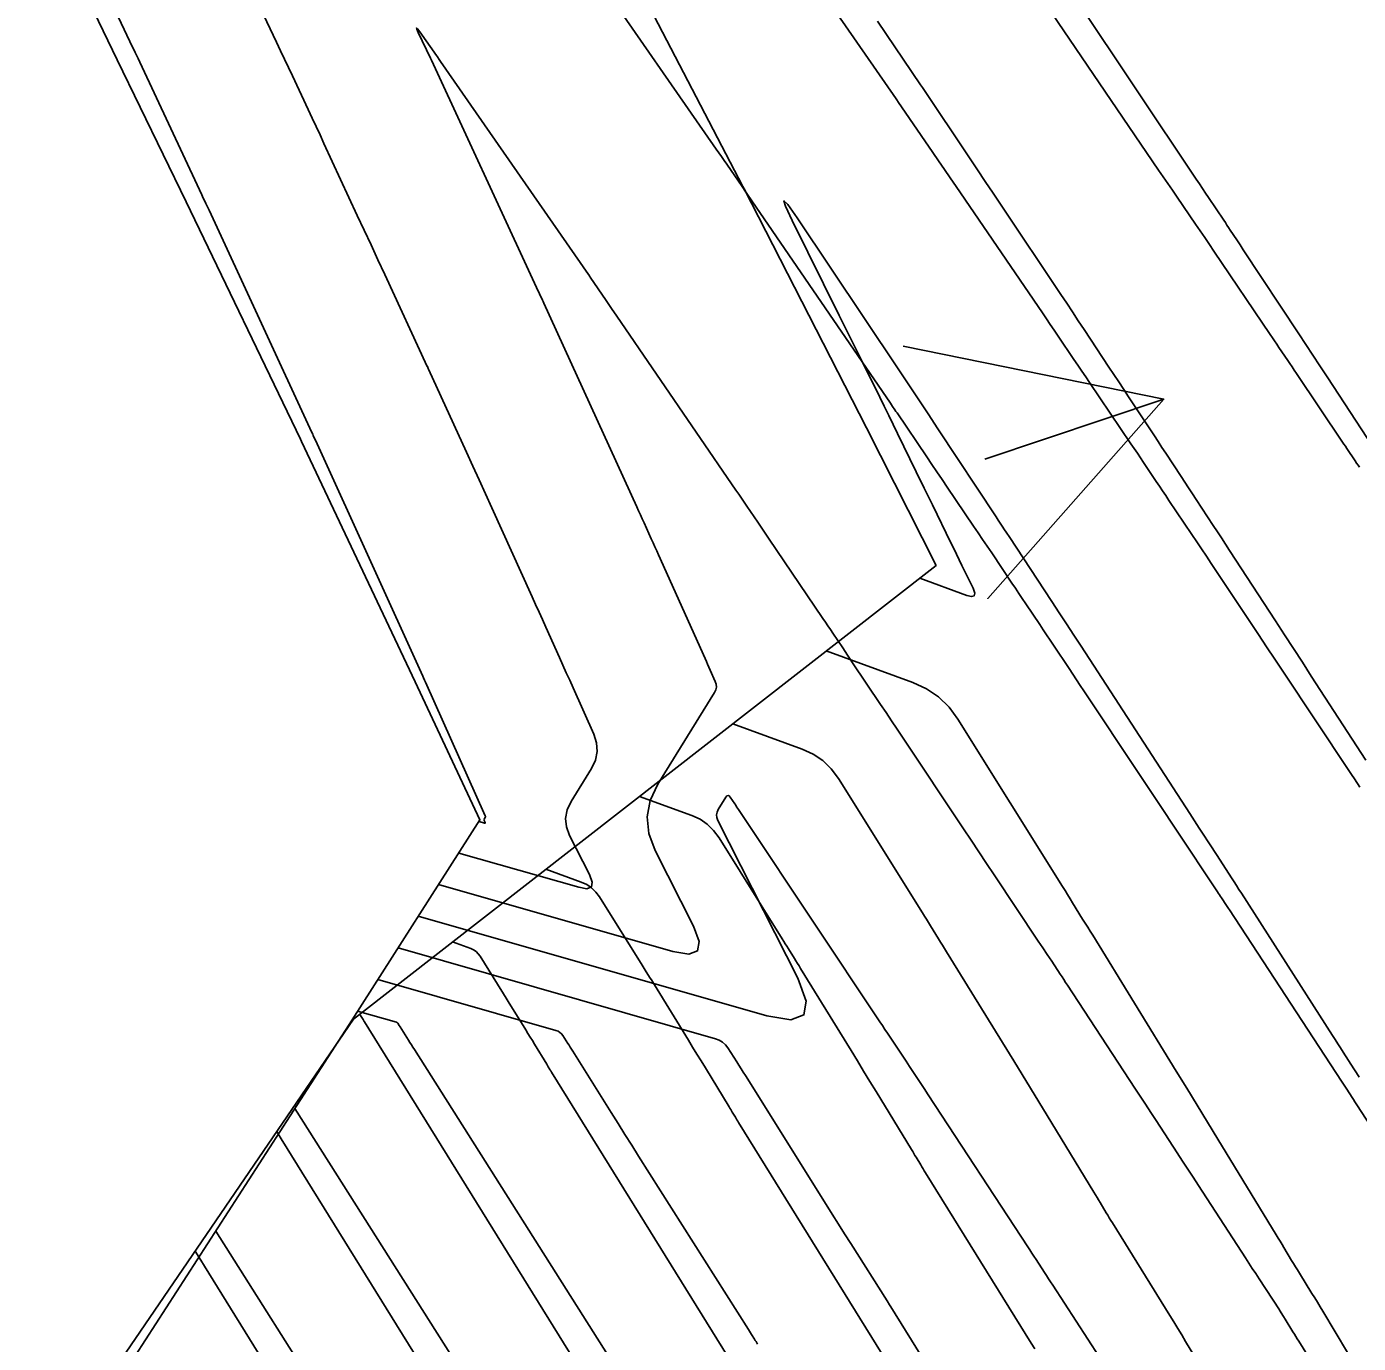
# Model space of a CAD drawing. Extents: x 954385 to 988206, y 1868364 to 1924553.
# Drawn here: x 957685.5 to 957715.56, y 1919948.97 to 1919978.69 of the extents above; entities that cross this region are included whole.
import ezdxf

# ---------------------------------------------------------------- set-up
doc = ezdxf.new("R2010")
doc.units = 0
for name, color, linetype in [('16', 7, 'Continuous'), ('24', 7, 'Continuous'), ('26', 7, 'Continuous'), ('6', 7, 'Continuous'), ('7', 7, 'Continuous'), ('Default', 7, 'Continuous')]:
    doc.layers.add(name, color=color, linetype=linetype)

msp = doc.modelspace()

# ---------------------------------------------------------------- linework, layer by layer
at = {"layer": '16'}
for points in [[(957685.501, 1919945.483), (957692.883, 1919956.293), (957706.032, 1919966.528), (957704.46, 1919969.632), (957701.696, 1919975.028), (957701.67, 1919975.078), (957698.897, 1919980.408)], [(957709.194, 1919979.304), (957711.906, 1919975.244), (957711.975, 1919975.14), (957712.044, 1919975.037), (957712.113, 1919974.933), (957712.182, 1919974.83), (957712.524, 1919974.319), (957712.561, 1919974.264), (957712.598, 1919974.209), (957712.635, 1919974.153), (957712.671, 1919974.098), (957712.818, 1919973.876), (957712.892, 1919973.765), (957712.965, 1919973.654), (957714.219, 1919971.756), (957714.379, 1919971.514), (957714.538, 1919971.272), (957714.697, 1919971.03), (957714.857, 1919970.787), (957715.771, 1919969.394)], [(957704.711, 1919978.812), (957705.683, 1919977.376), (957705.723, 1919977.317), (957706.786, 1919975.726), (957706.964, 1919975.459), (957707.142, 1919975.193), (957707.32, 1919974.927), (957707.498, 1919974.66), (957708.848, 1919972.641), (957708.98, 1919972.444), (957709.111, 1919972.248), (957709.242, 1919972.051), (957709.373, 1919971.853), (957709.933, 1919971.006), (957710.045, 1919970.838), (957710.156, 1919970.67), (957710.267, 1919970.502), (957710.378, 1919970.333), (957710.872, 1919969.585), (957710.959, 1919969.455), (957711.045, 1919969.324), (957711.131, 1919969.193), (957711.217, 1919969.062), (957711.56, 1919968.539), (957711.646, 1919968.408), (957711.732, 1919968.277), (957711.818, 1919968.146), (957711.904, 1919968.015), (957712.288, 1919967.43), (957712.381, 1919967.289), (957712.474, 1919967.148), (957712.566, 1919967.006), (957712.658, 1919966.865), (957713.691, 1919965.278), (957713.894, 1919964.966), (957714.096, 1919964.655), (957714.299, 1919964.343), (957714.502, 1919964.031), (957715.735, 1919962.133)], [(957715.582, 1919954.983), (957715.522, 1919955.077), (957715.462, 1919955.171), (957715.222, 1919955.546), (957715.162, 1919955.639), (957715.102, 1919955.733), (957715.042, 1919955.827), (957714.982, 1919955.921), (957712.925, 1919959.13), (957712.869, 1919959.217), (957712.813, 1919959.304), (957712.757, 1919959.391), (957712.701, 1919959.478), (957712.373, 1919959.985), (957712.303, 1919960.094), (957712.277, 1919960.135), (957711.973, 1919960.602), (957711.92, 1919960.684), (957711.867, 1919960.766), (957711.813, 1919960.848), (957711.76, 1919960.931), (957709.303, 1919964.705), (957709.139, 1919964.957), (957708.974, 1919965.209), (957708.81, 1919965.461), (957708.645, 1919965.712), (957707.678, 1919967.183), (957707.627, 1919967.26), (957707.564, 1919967.357), (957707.539, 1919967.395), (957707.526, 1919967.414), (957707.436, 1919967.55), (957707.387, 1919967.624), (957706.074, 1919969.609), (957705.849, 1919969.948), (957705.624, 1919970.287), (957705.399, 1919970.625), (957705.173, 1919970.963), (957702.892, 1919974.373), (957702.684, 1919974.67), (957702.597, 1919974.758), (957702.63, 1919974.638), (957702.784, 1919974.31), (957703.845, 1919972.167), (957704.068, 1919971.717), (957704.292, 1919971.266), (957704.758, 1919970.324), (957704.86, 1919970.119), (957704.961, 1919969.914), (957705.062, 1919969.708), (957705.162, 1919969.503), (957705.583, 1919968.642), (957705.765, 1919968.27), (957705.947, 1919967.899), (957706.366, 1919967.042), (957706.429, 1919966.913), (957706.491, 1919966.785), (957706.554, 1919966.656), (957706.616, 1919966.527), (957706.866, 1919966.013), (957706.904, 1919965.906), (957706.893, 1919965.844), (957706.832, 1919965.826), (957706.722, 1919965.853), (957705.661, 1919966.24)], [(957703.552, 1919964.598), (957705.506, 1919963.886), (957705.814, 1919963.745), (957706.086, 1919963.56), (957706.323, 1919963.332), (957706.525, 1919963.06), (957708.886, 1919959.281), (957708.943, 1919959.19), (957709, 1919959.099), (957709.056, 1919959.007), (957709.113, 1919958.915), (957709.34, 1919958.549), (957709.397, 1919958.457), (957709.454, 1919958.366), (957709.51, 1919958.274), (957709.567, 1919958.182), (957711.454, 1919955.117), (957711.69, 1919954.733), (957711.925, 1919954.35), (957712.159, 1919953.966), (957712.394, 1919953.582), (957713.711, 1919951.42), (957713.755, 1919951.349), (957713.798, 1919951.277), (957713.842, 1919951.205), (957713.885, 1919951.133), (957714.058, 1919950.844), (957714.101, 1919950.772), (957714.145, 1919950.701), (957714.189, 1919950.629), (957714.233, 1919950.558), (957714.516, 1919950.101), (957714.578, 1919950.001), (957714.639, 1919949.9), (957714.7, 1919949.8), (957714.761, 1919949.699), (957715.318, 1919948.766)], [(957712.012, 1919948.435), (957711.663, 1919949.019), (957711.575, 1919949.165), (957711.487, 1919949.311), (957711.398, 1919949.456), (957711.309, 1919949.601), (957710.012, 1919951.691), (957709.977, 1919951.749), (957709.942, 1919951.806), (957709.907, 1919951.864), (957709.872, 1919951.922), (957709.733, 1919952.153), (957709.699, 1919952.211), (957709.664, 1919952.268), (957709.629, 1919952.326), (957709.594, 1919952.384), (957708.537, 1919954.118), (957708.349, 1919954.426), (957708.161, 1919954.734), (957707.972, 1919955.042), (957707.783, 1919955.349), (957706.269, 1919957.809), (957706.223, 1919957.882), (957706.178, 1919957.956), (957706.133, 1919958.029), (957706.087, 1919958.103), (957705.905, 1919958.397), (957705.859, 1919958.47), (957705.814, 1919958.544), (957705.768, 1919958.617), (957705.722, 1919958.691), (957703.828, 1919961.722), (957703.666, 1919961.941), (957703.476, 1919962.124), (957703.258, 1919962.272), (957703.011, 1919962.385), (957701.443, 1919962.957)], [(957708.258, 1919948.849), (957708.179, 1919948.976), (957705.792, 1919952.825), (957705.765, 1919952.868), (957705.739, 1919952.912), (957705.712, 1919952.955), (957705.686, 1919952.999), (957705.582, 1919953.173), (957705.555, 1919953.216), (957705.529, 1919953.26), (957705.503, 1919953.303), (957705.476, 1919953.347), (957704.68, 1919954.654), (957704.538, 1919954.886), (957704.396, 1919955.118), (957704.254, 1919955.35), (957704.112, 1919955.582), (957702.971, 1919957.435), (957702.937, 1919957.491), (957702.902, 1919957.546), (957702.868, 1919957.602), (957702.834, 1919957.657), (957702.696, 1919957.879), (957702.662, 1919957.934), (957702.628, 1919957.989), (957702.593, 1919958.045), (957702.559, 1919958.1), (957701.131, 1919960.385), (957701.01, 1919960.549), (957700.866, 1919960.687), (957700.702, 1919960.799), (957700.515, 1919960.884), (957699.334, 1919961.315)], [(957705.049, 1919948.352), (957701.571, 1919953.959), (957701.553, 1919953.988), (957701.536, 1919954.017), (957701.518, 1919954.046), (957701.5, 1919954.076), (957701.43, 1919954.193), (957701.412, 1919954.222), (957701.395, 1919954.252), (957701.377, 1919954.281), (957701.359, 1919954.31), (957700.823, 1919955.19), (957700.728, 1919955.346), (957700.632, 1919955.502), (957700.536, 1919955.658), (957700.441, 1919955.814), (957699.673, 1919957.062), (957699.65, 1919957.099), (957699.627, 1919957.136), (957699.604, 1919957.174), (957699.58, 1919957.211), (957699.488, 1919957.36), (957699.465, 1919957.397), (957699.442, 1919957.435), (957699.419, 1919957.472), (957699.395, 1919957.509), (957698.435, 1919959.047), (957698.353, 1919959.157), (957698.256, 1919959.25), (957698.145, 1919959.325), (957698.02, 1919959.383), (957697.225, 1919959.673)], [(957701.919, 1919947.727), (957697.351, 1919955.093), (957697.342, 1919955.108), (957697.332, 1919955.123), (957697.323, 1919955.138), (957697.314, 1919955.153), (957697.278, 1919955.213), (957697.26, 1919955.243), (957697.242, 1919955.273), (957696.966, 1919955.726), (957696.917, 1919955.806), (957696.868, 1919955.886), (957696.819, 1919955.966), (957696.769, 1919956.047), (957696.374, 1919956.688), (957696.351, 1919956.727), (957696.327, 1919956.765), (957696.268, 1919956.861), (957696.244, 1919956.899), (957696.232, 1919956.918), (957695.738, 1919957.709), (957695.696, 1919957.766), (957695.646, 1919957.814), (957695.589, 1919957.852), (957695.525, 1919957.882), (957695.116, 1919958.031)], [(957698.789, 1919947.103), (957693.13, 1919956.226), (957693.124, 1919956.236), (957693.098, 1919956.279), (957693.069, 1919956.327), (957693.041, 1919956.371), (957693.039, 1919956.374), (957693.036, 1919956.377), (957693.033, 1919956.379), (957693.029, 1919956.381), (957693.007, 1919956.389)], [(957691.148, 1919953.752), (957691.249, 1919953.589), (957695.66, 1919946.478)], [(957692.53, 1919945.854), (957689.514, 1919950.716), (957689.43, 1919950.851), (957689.305, 1919951.053)]]:
    msp.add_lwpolyline(points, dxfattribs=at)
at = {"layer": '24'}
msp.add_lwpolyline([(957686.086, 1919945.802), (957692.847, 1919956.273), (957695.735, 1919960.787), (957694.275, 1919963.904), (957691.704, 1919969.325), (957691.68, 1919969.376), (957689.099, 1919974.733), (957687.545, 1919977.935), (957686.485, 1919980.142)], dxfattribs=at)
at = {"layer": '26'}
msp.add_lwpolyline([(957707.131, 1919968.928), (957711.169, 1919970.282), (957707.196, 1919965.786), (957711.169, 1919970.282), (957705.289, 1919971.475)], dxfattribs=at)
at = {"layer": '6'}
for points in [[(957715.587, 1919968.743), (957715.556, 1919968.791), (957715.524, 1919968.838), (957715.492, 1919968.886), (957715.461, 1919968.933), (957715.333, 1919969.122), (957715.301, 1919969.17), (957715.27, 1919969.217), (957715.238, 1919969.264), (957715.206, 1919969.312), (957714.167, 1919970.863), (957714.118, 1919970.937), (957714.069, 1919971.01), (957714.02, 1919971.083), (957713.97, 1919971.156), (957713.772, 1919971.449), (957713.723, 1919971.522), (957713.673, 1919971.595), (957713.624, 1919971.668), (957713.574, 1919971.741), (957712.303, 1919973.621), (957712.2, 1919973.774), (957712.096, 1919973.927), (957711.992, 1919974.079), (957711.888, 1919974.232), (957711.472, 1919974.841), (957711.367, 1919974.994), (957711.263, 1919975.146), (957711.159, 1919975.299), (957711.055, 1919975.451), (957708.641, 1919978.988)], [(957706.837, 1919946.85), (957705.007, 1919949.801), (957704.994, 1919949.822), (957704.98, 1919949.844), (957704.926, 1919949.93), (957704.105, 1919951.226), (957703.966, 1919951.446), (957703.827, 1919951.666), (957703.688, 1919951.886), (957703.55, 1919952.106), (957701.729, 1919955.015), (957701.679, 1919955.094), (957701.63, 1919955.172), (957701.581, 1919955.25), (957701.531, 1919955.329), (957701.332, 1919955.641), (957701.277, 1919955.713), (957701.213, 1919955.771), (957701.138, 1919955.816), (957701.054, 1919955.849), (957693.887, 1919957.898)]]:
    msp.add_lwpolyline(points, dxfattribs=at)
at = {"layer": '7'}
for points in [[(957702.723, 1919980.532), (957705.132, 1919977.06), (957705.145, 1919977.039), (957705.162, 1919977.013), (957705.171, 1919977), (957705.955, 1919975.85), (957706.087, 1919975.657), (957706.219, 1919975.465), (957706.351, 1919975.272), (957706.483, 1919975.079), (957708.431, 1919972.228), (957708.52, 1919972.097), (957708.61, 1919971.966), (957708.699, 1919971.835), (957708.788, 1919971.703), (957709.143, 1919971.178), (957709.232, 1919971.047), (957709.32, 1919970.915), (957709.409, 1919970.784), (957709.498, 1919970.653), (957710.431, 1919969.274), (957710.503, 1919969.168), (957710.575, 1919969.062), (957710.646, 1919968.955), (957710.717, 1919968.849), (957711.003, 1919968.423), (957711.074, 1919968.316), (957711.146, 1919968.21), (957711.217, 1919968.103), (957711.289, 1919967.997), (957711.806, 1919967.227), (957711.916, 1919967.064), (957712.026, 1919966.9), (957712.135, 1919966.736), (957712.244, 1919966.571), (957713.126, 1919965.244), (957713.309, 1919964.968), (957713.493, 1919964.692), (957713.676, 1919964.416), (957713.859, 1919964.14), (957715.347, 1919961.903), (957715.41, 1919961.809), (957715.473, 1919961.714), (957715.599, 1919961.524)], [(957695.713, 1919960.752), (957695.839, 1919960.716), (957695.848, 1919960.714), (957695.853, 1919960.716), (957695.853, 1919960.721), (957695.85, 1919960.73), (957695.83, 1919960.771), (957695.826, 1919960.78), (957695.825, 1919960.789), (957695.827, 1919960.797), (957695.831, 1919960.806), (957695.853, 1919960.841), (957695.857, 1919960.85), (957695.859, 1919960.859), (957695.858, 1919960.868), (957695.855, 1919960.877), (957694.505, 1919963.895), (957694.485, 1919963.939), (957694.46, 1919963.994), (957694.445, 1919964.028), (957692.098, 1919969.188), (957692.059, 1919969.274), (957691.973, 1919969.463), (957691.961, 1919969.487), (957691.943, 1919969.527), (957689.619, 1919974.543), (957689.547, 1919974.698), (957689.475, 1919974.853), (957689.457, 1919974.891), (957689.439, 1919974.93), (957689.421, 1919974.969), (957689.403, 1919975.007), (957688.055, 1919977.882), (957688.016, 1919977.965), (957687.952, 1919978.102), (957687.926, 1919978.157), (957687.9, 1919978.212), (957686.971, 1919980.17)], [(957698.349, 1919979.845), (957701.068, 1919975.924), (957701.127, 1919975.839), (957701.187, 1919975.754), (957701.246, 1919975.669), (957701.305, 1919975.584), (957701.652, 1919975.083), (957701.663, 1919975.068), (957701.688, 1919975.029), (957701.692, 1919975.023), (957705, 1919970.187), (957705.05, 1919970.114), (957705.099, 1919970.042), (957705.124, 1919970.005), (957705.149, 1919969.969), (957705.819, 1919968.98), (957705.934, 1919968.809), (957706.05, 1919968.638), (957706.166, 1919968.467), (957706.281, 1919968.296), (957706.876, 1919967.417), (957706.979, 1919967.266), (957707.082, 1919967.114), (957707.184, 1919966.962), (957707.286, 1919966.81), (957707.742, 1919966.131), (957707.821, 1919966.014), (957707.899, 1919965.897), (957707.978, 1919965.78), (957708.057, 1919965.663), (957708.371, 1919965.195), (957708.449, 1919965.078), (957708.527, 1919964.961), (957708.606, 1919964.844), (957708.684, 1919964.727), (957709.033, 1919964.202), (957709.118, 1919964.075), (957709.202, 1919963.949), (957709.286, 1919963.822), (957709.37, 1919963.695), (957711.893, 1919959.903), (957711.933, 1919959.842), (957712.384, 1919959.162), (957712.406, 1919959.128), (957712.429, 1919959.094), (957712.451, 1919959.06), (957712.473, 1919959.026), (957712.584, 1919958.856), (957712.629, 1919958.788), (957712.651, 1919958.754), (957715.18, 1919954.891), (957715.21, 1919954.845), (957715.24, 1919954.798), (957715.27, 1919954.752), (957715.3, 1919954.706), (957715.421, 1919954.52), (957715.451, 1919954.473), (957715.481, 1919954.427), (957715.511, 1919954.381), (957715.541, 1919954.334), (957717.313, 1919951.608)], [(957695.256, 1919960.039), (957697.963, 1919959.265), (957698.149, 1919959.234), (957698.251, 1919959.273), (957698.269, 1919959.38), (957698.204, 1919959.557), (957697.759, 1919960.434), (957697.687, 1919960.629), (957697.668, 1919960.821), (957697.703, 1919961.011), (957697.791, 1919961.199), (957698.253, 1919961.946), (957698.343, 1919962.135), (957698.382, 1919962.327), (957698.369, 1919962.522), (957698.305, 1919962.721), (957697.838, 1919963.765), (957697.761, 1919963.936), (957697.684, 1919964.107), (957697.608, 1919964.278), (957697.531, 1919964.449), (957697.224, 1919965.134), (957697.147, 1919965.305), (957697.069, 1919965.476), (957696.992, 1919965.647), (957696.915, 1919965.817), (957695.999, 1919967.831), (957695.856, 1919968.144), (957695.714, 1919968.457), (957695.571, 1919968.77), (957695.428, 1919969.083), (957694.575, 1919970.955), (957694.569, 1919970.969), (957694.547, 1919971.016), (957694.545, 1919971.019), (957693.585, 1919973.091), (957693.43, 1919973.425), (957693.275, 1919973.76), (957693.121, 1919974.094), (957692.966, 1919974.428), (957692.213, 1919976.053), (957692.124, 1919976.244), (957692.036, 1919976.434), (957691.947, 1919976.624), (957691.858, 1919976.814), (957691.502, 1919977.574), (957691.412, 1919977.764), (957691.323, 1919977.954), (957691.234, 1919978.144), (957691.145, 1919978.334), (957690.633, 1919979.423)], [(957714.733, 1919948.196), (957714.218, 1919949.023), (957714.185, 1919949.076), (957714.152, 1919949.13), (957714.119, 1919949.183), (957714.086, 1919949.237), (957713.914, 1919949.516), (957713.875, 1919949.579), (957713.785, 1919949.726), (957713.78, 1919949.727), (957713.322, 1919950.431), (957713.246, 1919950.548), (957713.169, 1919950.666), (957713.093, 1919950.783), (957713.017, 1919950.901), (957711.955, 1919952.538), (957711.835, 1919952.721), (957711.716, 1919952.904), (957711.597, 1919953.087), (957711.477, 1919953.27), (957710.997, 1919954.002), (957710.878, 1919954.185), (957710.758, 1919954.368), (957710.638, 1919954.551), (957710.518, 1919954.734), (957708.996, 1919957.059), (957708.956, 1919957.12), (957708.915, 1919957.182), (957708.875, 1919957.243), (957708.834, 1919957.304), (957708.641, 1919957.595), (957708.59, 1919957.671), (957708.539, 1919957.747), (957708.438, 1919957.899), (957708.387, 1919957.975), (957708.336, 1919958.051), (957707.343, 1919959.543), (957707.168, 1919959.804), (957706.994, 1919960.065), (957706.821, 1919960.327), (957706.647, 1919960.588), (957705.274, 1919962.651), (957705.151, 1919962.836), (957705.027, 1919963.021), (957704.903, 1919963.206), (957704.779, 1919963.391), (957704.146, 1919964.333), (957704.09, 1919964.416), (957704.034, 1919964.5), (957703.978, 1919964.583), (957703.923, 1919964.666), (957703.699, 1919964.999), (957703.644, 1919965.082), (957703.588, 1919965.165), (957703.532, 1919965.248), (957703.475, 1919965.331), (957702.248, 1919967.142), (957702.126, 1919967.322), (957702.004, 1919967.503), (957701.759, 1919967.864), (957701.698, 1919967.954), (957701.637, 1919968.044), (957701.575, 1919968.134), (957701.514, 1919968.224), (957698.826, 1919972.152), (957698.704, 1919972.33), (957698.582, 1919972.508), (957698.224, 1919973.032), (957698.214, 1919973.047), (957698.189, 1919973.085), (957698.185, 1919973.092), (957694.846, 1919977.9), (957694.814, 1919977.946), (957694.774, 1919978.004), (957694.75, 1919978.038), (957694.375, 1919978.573), (957694.326, 1919978.638), (957694.305, 1919978.657), (957694.31, 1919978.629), (957694.343, 1919978.555), (957694.616, 1919977.975), (957694.637, 1919977.93), (957696.922, 1919972.999), (957697.014, 1919972.8), (957697.148, 1919972.512), (957697.159, 1919972.488), (957697.178, 1919972.448), (957699.273, 1919967.85), (957699.314, 1919967.76), (957699.356, 1919967.669), (957699.397, 1919967.579), (957699.438, 1919967.489), (957699.602, 1919967.127), (957699.643, 1919967.037), (957699.684, 1919966.946), (957699.725, 1919966.856), (957699.766, 1919966.765), (957700.816, 1919964.426), (957700.845, 1919964.361), (957700.874, 1919964.297), (957700.903, 1919964.232), (957700.932, 1919964.168), (957701.047, 1919963.91), (957701.068, 1919963.846), (957701.072, 1919963.783), (957701.06, 1919963.721), (957701.031, 1919963.661), (957699.752, 1919961.592), (957699.579, 1919961.225), (957699.511, 1919960.854), (957699.547, 1919960.478), (957699.689, 1919960.098), (957700.558, 1919958.385), (957700.685, 1919958.039), (957700.649, 1919957.829), (957700.449, 1919957.754), (957700.086, 1919957.813), (957694.8, 1919959.325)], [(957694.343, 1919958.612), (957702.21, 1919956.362), (957702.75, 1919956.273), (957703.048, 1919956.385), (957703.101, 1919956.698), (957702.911, 1919957.212), (957701.104, 1919960.775), (957701.081, 1919960.837), (957701.075, 1919960.898), (957701.086, 1919960.958), (957701.114, 1919961.018), (957701.288, 1919961.299), (957701.311, 1919961.327), (957701.334, 1919961.336), (957701.358, 1919961.328), (957701.382, 1919961.3), (957701.486, 1919961.146), (957701.507, 1919961.115), (957701.528, 1919961.083), (957701.549, 1919961.052), (957701.57, 1919961.02), (957701.675, 1919960.863), (957701.738, 1919960.769), (957704.76, 1919956.232), (957704.818, 1919956.145), (957704.876, 1919956.059), (957704.934, 1919955.972), (957704.992, 1919955.885), (957705.324, 1919955.388), (957705.355, 1919955.34), (957705.395, 1919955.281), (957705.411, 1919955.257), (957705.419, 1919955.245), (957705.672, 1919954.858), (957705.762, 1919954.721), (957705.852, 1919954.584), (957708.099, 1919951.155), (957708.146, 1919951.082), (957708.193, 1919951.01), (957708.24, 1919950.938), (957708.287, 1919950.865), (957708.475, 1919950.576), (957708.522, 1919950.503), (957708.569, 1919950.431), (957708.616, 1919950.359), (957708.663, 1919950.286), (957710.249, 1919947.846)], [(957693.43, 1919957.185), (957697.451, 1919956.035), (957697.499, 1919956.017), (957697.54, 1919955.991), (957697.577, 1919955.959), (957697.607, 1919955.919), (957697.719, 1919955.743), (957697.747, 1919955.699), (957697.774, 1919955.655), (957697.802, 1919955.611), (957697.83, 1919955.567), (957698.699, 1919954.18), (957698.853, 1919953.934), (957699.007, 1919953.689), (957699.162, 1919953.443), (957699.317, 1919953.198), (957701.795, 1919949.285), (957701.864, 1919949.176), (957701.933, 1919949.067), (957701.95, 1919949.04), (957701.967, 1919949.013), (957701.984, 1919948.986), (957702.001, 1919948.958)], [(957698.664, 1919948.641), (957694.254, 1919955.604), (957694.221, 1919955.657), (957694.187, 1919955.711), (957694.153, 1919955.764), (957694.12, 1919955.818), (957693.931, 1919956.12), (957693.913, 1919956.148), (957693.882, 1919956.196), (957693.876, 1919956.205), (957693.868, 1919956.212), (957693.859, 1919956.217), (957693.849, 1919956.221), (957692.974, 1919956.471)], [(957695.533, 1919947.996), (957691.557, 1919954.275)], [(957689.77, 1919951.508), (957692.402, 1919947.352)]]:
    msp.add_lwpolyline(points, dxfattribs=at)
at = {"layer": 'Default'}
msp.add_arc((956871.597, 1919501.221), 996.448, 12.648055, 34.075074, dxfattribs=at)

doc.saveas('drawing.dxf')
